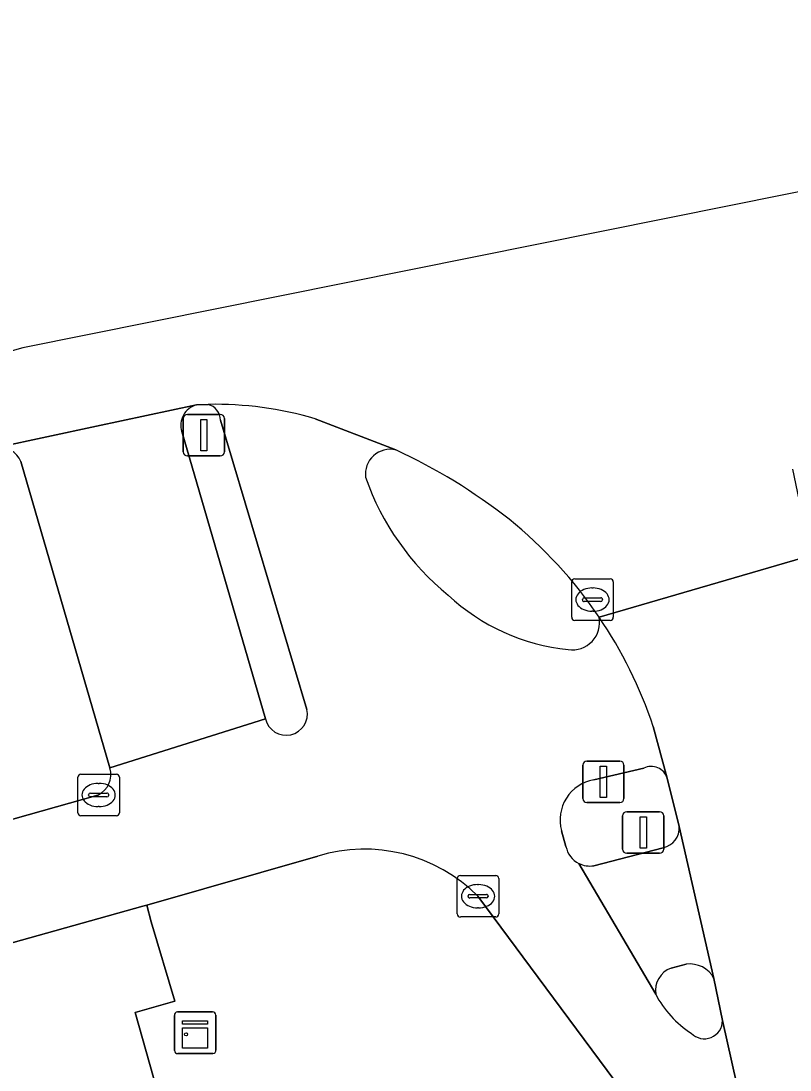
# Model space of a CAD drawing. Extents: x 159680 to 160786, y 387323 to 388340.
# Drawn here: x 160117.57 to 160136.09, y 388277.46 to 388302.7 of the extents above; entities that cross this region are included whole.
import ezdxf

# ---------------------------------------------------------------- set-up
doc = ezdxf.new("R2010")
doc.units = 0
for name, color, linetype in [('IMGEO_Berm_groen', 7, 'Continuous'), ('IMGEO_Fietspad_open', 7, 'Continuous'), ('IMGEO_Kast', 7, 'Continuous'), ('IMGEO_Kolk', 7, 'Continuous'), ('IMGEO_Rijbaan_lokaal_gesloten', 7, 'Continuous'), ('IMGEO_Rijbaan_regionaal_gesloten', 7, 'Continuous'), ('IMGEO_Verkeerseiland_open', 7, 'Continuous'), ('IMGEO_Verkeersregelinstallatiepaal', 7, 'Continuous'), ('IMGEO_Voetpad_open', 7, 'Continuous')]:
    doc.layers.add(name, color=color, linetype=linetype)

msp = doc.modelspace()

# ---------------------------------------------------------------- linework, layer by layer
at = {"layer": 'IMGEO_Berm_groen'}
for points in [[(160119.713, 388284.729), (160117.572, 388292.102)], [(160077.146, 388278.904), (160075.18, 388275.745), (160073.123, 388272.382), (160072.108, 388270.723), (160072.746, 388270.903), (160119.424, 388284.078)]]:
    msp.add_lwpolyline(points, dxfattribs=at)
msp.add_lwpolyline([(160121.676, 388275.98), (160122.184, 388276.123), (160121.844, 388277.25), (160120.85, 388276.966), (160120.319, 388278.843), (160121.28, 388279.115), (160120.705, 388281.03), (160120.598, 388281.431), (160120.508, 388281.405), (160109.82, 388278.414), (160073.376, 388268.15), (160068.797, 388266.853), (160060.574, 388264.522), (160060.697, 388264.071), (160060.781, 388263.761), (160062.035, 388259.214)], close=True, dxfattribs=at)
for centre, radius, start, end in [((160117.068, 388291.9), 0.543, 21.8587, 98.4615), ((160119.197, 388284.568), 0.54, 294.8014, 17.3226)]:
    msp.add_arc(centre, radius, start, end, dxfattribs=at)
at = {"layer": 'IMGEO_Fietspad_open'}
for points in [[(160122.376, 388293.101), (160124.454, 388286.139)], [(160126.595, 388292.386), (160124.654, 388293.13)], [(160123.459, 388285.912), (160119.713, 388284.729)], [(160133.131, 388284.483), (160132.794, 388285.727)], [(160131.36, 388284.442), (160132.565, 388284.725)], [(160119.424, 388284.078), (160072.746, 388270.903), (160072.108, 388270.723)], [(160130.692, 388282.841), (160130.585, 388283.22)], [(160109.82, 388278.414), (160120.508, 388281.405), (160120.598, 388281.431), (160124.715, 388282.606)], [(160132.852, 388279.285), (160131.005, 388282.43)], [(160128.574, 388281.643), (160132.767, 388275.99), (160136.033, 388271.633), (160134.46, 388278.65)]]:
    msp.add_lwpolyline(points, dxfattribs=at)
for centre, radius, start, end in [((160122.242, 388284.984), 8.496, 73.5075, 91.0933), ((160121.966, 388293.084), 0.41, 2.3784, 73.8958), ((160126.467, 388291.795), 0.604, 77.7686, 186.7945), ((160131.883, 388293.824), 6.372, 199.2458, 230.8032), ((160131.255, 388292.545), 4.993, 227.1097, 264.1548), ((160130.842, 388288.23), 0.66, 261.6406, 11.3624), ((160122.596, 388282.313), 10.754, 18.5118, 34.2173), ((160123.956, 388286.026), 0.51, 192.9611, 12.742), ((160119.197, 388284.568), 0.54, 294.8014, 17.3226), ((160132.742, 388284.355), 0.41, 18.143, 115.5576), ((160131.525, 388283.481), 0.975, 99.7138, 195.5199), ((160125.845, 388278.922), 3.853, 44.9158, 107.0606), ((160131.262, 388282.95), 0.58, 190.8435, 243.7392), ((160135.068, 388280.447), 2.502, 207.6666, 237.1051), ((160134.023, 388278.65), 0.437, 224.0897, 359.9858)]:
    msp.add_arc(centre, radius, start, end, dxfattribs=at)
at = {"layer": 'IMGEO_Kast'}
for p, q in [((160121.341, 388278.857), (160122.182, 388278.857)), ((160122.182, 388278.857), (160121.341, 388278.857)), ((160121.266, 388277.932), (160121.266, 388278.773)), ((160121.266, 388278.773), (160121.266, 388277.932)), ((160122.266, 388278.782), (160122.266, 388277.941)), ((160122.266, 388277.941), (160122.266, 388278.782)), ((160122.191, 388277.857), (160121.35, 388277.857)), ((160121.35, 388277.857), (160122.191, 388277.857))]:
    msp.add_line(p, q, dxfattribs=at)
for points in [[(160121.461, 388278.647), (160122.061, 388278.647), (160122.061, 388278.562), (160121.461, 388278.562), (160121.461, 388278.647)], [(160121.461, 388278.472), (160122.061, 388278.472), (160122.061, 388277.983), (160121.461, 388277.983), (160121.461, 388278.472)]]:
    msp.add_lwpolyline(points, dxfattribs=at)
msp.add_circle((160121.545, 388278.321), 0.0377, dxfattribs=at)
for centre, start, end in [((160121.344, 388278.779), 92.4484, 184.2845), ((160121.344, 388278.779), 92.4484, 184.2845), ((160122.188, 388278.779), 2.4484, 94.2845), ((160122.188, 388278.779), 2.4484, 94.2845), ((160121.344, 388277.935), 182.4484, 274.2845), ((160121.344, 388277.935), 182.4484, 274.2845), ((160122.188, 388277.935), 272.4484, 4.2845), ((160122.188, 388277.935), 272.4484, 4.2845)]:
    msp.add_arc(centre, 0.0779, start, end, dxfattribs=at)
at = {"layer": 'IMGEO_Kolk'}
for p, q in [((160130.83, 388288.354), (160130.83, 388289.206)), ((160130.905, 388289.28), (160131.757, 388289.28)), ((160131.831, 388289.206), (160131.831, 388288.354)), ((160131.318, 388289.06), (160131.343, 388289.06)), ((160131.089, 388288.774), (160131.089, 388288.786)), ((160131.527, 388288.737), (160131.129, 388288.737)), ((160131.132, 388288.823), (160131.53, 388288.823)), ((160131.573, 388288.786), (160131.573, 388288.774)), ((160131.341, 388288.5), (160131.316, 388288.5)), ((160131.757, 388288.28), (160130.905, 388288.28)), ((160118.941, 388283.653), (160118.941, 388284.505)), ((160119.016, 388284.579), (160119.868, 388284.579)), ((160119.942, 388284.505), (160119.942, 388283.653)), ((160119.429, 388284.359), (160119.454, 388284.359)), ((160119.2, 388284.073), (160119.2, 388284.085)), ((160119.638, 388284.036), (160119.24, 388284.036)), ((160119.243, 388284.122), (160119.641, 388284.122)), ((160119.684, 388284.085), (160119.684, 388284.073)), ((160119.452, 388283.799), (160119.427, 388283.799)), ((160119.868, 388283.579), (160119.016, 388283.579)), ((160128.151, 388282.143), (160129.003, 388282.143)), ((160128.076, 388281.217), (160128.076, 388282.069)), ((160128.564, 388281.923), (160128.589, 388281.923)), ((160129.077, 388282.069), (160129.077, 388281.217)), ((160128.335, 388281.637), (160128.335, 388281.649)), ((160128.378, 388281.686), (160128.776, 388281.686)), ((160128.819, 388281.649), (160128.819, 388281.637)), ((160128.773, 388281.6), (160128.375, 388281.6)), ((160128.587, 388281.363), (160128.562, 388281.363)), ((160129.003, 388281.143), (160128.151, 388281.143))]:
    msp.add_line(p, q, dxfattribs=at)
for points in [[(160130.83, 388288.354), (160130.83, 388289.206)], [(160130.905, 388289.28), (160131.757, 388289.28)], [(160131.831, 388289.206), (160131.831, 388288.354)], [(160131.757, 388288.28), (160130.905, 388288.28)], [(160118.941, 388283.653), (160118.941, 388284.505)], [(160119.016, 388284.579), (160119.868, 388284.579)], [(160119.942, 388284.505), (160119.942, 388283.653)], [(160119.868, 388283.579), (160119.016, 388283.579)], [(160128.151, 388282.143), (160129.003, 388282.143)], [(160128.076, 388281.217), (160128.076, 388282.069)], [(160129.077, 388282.069), (160129.077, 388281.217)], [(160129.003, 388281.143), (160128.151, 388281.143)]]:
    msp.add_lwpolyline(points, dxfattribs=at)
for centre, radius, start, end in [((160130.907, 388289.204), 0.0765, 91.552, 178.448), ((160130.907, 388289.204), 0.0765, 91.552, 178.448), ((160131.755, 388289.204), 0.0765, 1.552, 88.448), ((160131.755, 388289.204), 0.0765, 1.552, 88.448), ((160131.129, 388288.783), 0.0403, 85.8775, 175.7526), ((160131.126, 388288.773), 0.0366, 178.938, 274.7102), ((160131.53, 388288.78), 0.043, 264.8664, 352.4533), ((160131.534, 388288.785), 0.0386, 1.7309, 96.639), ((160130.907, 388288.356), 0.0765, 181.552, 268.448), ((160130.907, 388288.356), 0.0765, 181.552, 268.448), ((160131.755, 388288.356), 0.0765, 271.552, 358.448), ((160131.755, 388288.356), 0.0765, 271.552, 358.448), ((160119.018, 388284.503), 0.0765, 91.552, 178.448), ((160119.018, 388284.503), 0.0765, 91.552, 178.448), ((160119.866, 388284.503), 0.0765, 1.552, 88.448), ((160119.866, 388284.503), 0.0765, 1.552, 88.448), ((160119.24, 388284.082), 0.0403, 85.8775, 175.7526), ((160119.237, 388284.072), 0.0366, 178.938, 274.7102), ((160119.641, 388284.079), 0.043, 264.8664, 352.4533), ((160119.645, 388284.084), 0.0386, 1.7309, 96.639), ((160119.018, 388283.655), 0.0765, 181.552, 268.448), ((160119.018, 388283.655), 0.0765, 181.552, 268.448), ((160119.866, 388283.655), 0.0765, 271.552, 358.448), ((160119.866, 388283.655), 0.0765, 271.552, 358.448), ((160128.153, 388282.067), 0.0765, 91.552, 178.448), ((160128.153, 388282.067), 0.0765, 91.552, 178.448), ((160129.001, 388282.067), 0.0765, 1.552, 88.448), ((160129.001, 388282.067), 0.0765, 1.552, 88.448), ((160128.375, 388281.646), 0.0403, 85.8775, 175.7526), ((160128.372, 388281.636), 0.0366, 178.938, 274.7102), ((160128.776, 388281.643), 0.043, 264.8664, 352.4533), ((160128.78, 388281.648), 0.0386, 1.7309, 96.639), ((160128.153, 388281.219), 0.0765, 181.552, 268.448), ((160128.153, 388281.219), 0.0765, 181.552, 268.448), ((160129.001, 388281.219), 0.0765, 271.552, 358.448), ((160129.001, 388281.219), 0.0765, 271.552, 358.448)]:
    msp.add_arc(centre, radius, start, end, dxfattribs=at)
for centre, major_axis, ratio, start_param, end_param in [((160131.317, 388288.78), (-0.387, 0.002), 0.722429, 4.712389, 7.853982), ((160131.342, 388288.78), (-0.39, 0.002), 0.717154, 1.570796, 4.712389), ((160119.428, 388284.079), (-0.387, 0.002), 0.722429, 4.712389, 7.853982), ((160119.453, 388284.079), (-0.39, 0.002), 0.717154, 1.570796, 4.712389), ((160128.563, 388281.643), (-0.387, 0.002), 0.722429, 4.712389, 7.853982), ((160128.588, 388281.643), (-0.39, 0.002), 0.717154, 1.570796, 4.712389)]:
    msp.add_ellipse(centre, major_axis=major_axis, ratio=ratio, start_param=start_param, end_param=end_param, dxfattribs=at)
at = {"layer": 'IMGEO_Rijbaan_lokaal_gesloten'}
for points in [[(160139.443, 388276.322), (160138.533, 388280.661), (160137.853, 388283.864), (160137.423, 388285.903), (160136.588, 388289.838), (160131.489, 388288.36)], [(160132.794, 388285.727), (160133.131, 388284.483), (160133.416, 388283.323), (160134.255, 388279.663), (160134.46, 388278.65), (160136.033, 388271.633), (160136.153, 388271.101), (160136.221, 388270.792), (160136.321, 388270.335), (160137.008, 388266.854)]]:
    msp.add_lwpolyline(points, dxfattribs=at)
msp.add_arc((160122.596, 388282.313), 10.754, 18.5118, 34.2173, dxfattribs=at)
at = {"layer": 'IMGEO_Rijbaan_regionaal_gesloten'}
for points in [[(160156.907, 388300.87), (160156.741, 388302.704), (160134.66, 388298.263), (160117.615, 388294.835), (160116.41, 388294.499)], [(160116.41, 388294.499), (160116.988, 388292.437), (160119.392, 388292.952), (160121.796, 388293.467), (160122.08, 388293.478)], [(160124.654, 388293.13), (160126.595, 388292.386)], [(160131.489, 388288.36), (160136.588, 388289.838), (160136.15, 388291.917)]]:
    msp.add_lwpolyline(points, dxfattribs=at)
for centre, radius, start, end in [((160122.242, 388284.984), 8.496, 73.5075, 91.0933), ((160120.554, 388279.459), 14.269, 52.0919, 64.9538), ((160122.538, 388282.302), 10.808, 34.0888, 51.1277)]:
    msp.add_arc(centre, radius, start, end, dxfattribs=at)
at = {"layer": 'IMGEO_Verkeerseiland_open'}
for points in [[(160122.08, 388293.478), (160121.796, 388293.467)], [(160124.454, 388286.139), (160122.376, 388293.101)], [(160121.443, 388292.822), (160123.459, 388285.912)], [(160132.565, 388284.725), (160131.36, 388284.442)], [(160133.416, 388283.323), (160133.131, 388284.483)], [(160130.585, 388283.22), (160130.692, 388282.841)], [(160131.361, 388282.377), (160133.033, 388282.81)], [(160133.589, 388280.005), (160133.221, 388279.912)], [(160134.46, 388278.65), (160134.255, 388279.663)]]:
    msp.add_lwpolyline(points, dxfattribs=at)
for centre, radius, start, end in [((160121.929, 388292.975), 0.509, 105.0947, 197.5227), ((160121.966, 388293.084), 0.41, 2.3784, 73.8958), ((160126.467, 388291.795), 0.604, 77.7686, 186.7945), ((160120.554, 388279.459), 14.269, 52.0919, 64.9538), ((160131.883, 388293.824), 6.372, 199.2458, 230.8032), ((160122.538, 388282.302), 10.808, 34.0888, 51.1277), ((160131.255, 388292.545), 4.993, 227.1097, 264.1548), ((160130.842, 388288.23), 0.66, 261.6406, 11.3624), ((160123.956, 388286.026), 0.51, 192.9611, 12.742), ((160132.742, 388284.355), 0.41, 18.143, 115.5576), ((160131.525, 388283.481), 0.975, 99.7138, 195.5199), ((160132.931, 388283.286), 0.487, 282.1233, 4.3875), ((160131.262, 388282.95), 0.58, 190.8435, 243.7392), ((160131.263, 388282.943), 0.574, 243.2696, 279.7948), ((160133.417, 388279.375), 0.572, 109.9999, 189.045), ((160133.683, 388279.369), 0.643, 27.1854, 98.4524), ((160135.068, 388280.447), 2.502, 207.6666, 237.1051), ((160134.023, 388278.65), 0.437, 224.0897, 359.9858)]:
    msp.add_arc(centre, radius, start, end, dxfattribs=at)
at = {"layer": 'IMGEO_Verkeersregelinstallatiepaal'}
for p, q in [((160121.579, 388293.237), (160122.369, 388293.237)), ((160122.369, 388293.237), (160121.579, 388293.237)), ((160121.479, 388292.337), (160121.479, 388293.137)), ((160121.479, 388293.137), (160121.479, 388292.337)), ((160122.469, 388293.137), (160122.469, 388292.337)), ((160122.469, 388292.337), (160122.469, 388293.137)), ((160122.369, 388292.237), (160121.579, 388292.237)), ((160121.579, 388292.237), (160122.369, 388292.237)), ((160131.097, 388283.995), (160131.097, 388284.795)), ((160131.097, 388284.795), (160131.097, 388283.995)), ((160131.197, 388284.895), (160131.987, 388284.895)), ((160131.987, 388284.895), (160131.197, 388284.895)), ((160132.087, 388284.795), (160132.087, 388283.995)), ((160132.087, 388283.995), (160132.087, 388284.795)), ((160131.987, 388283.895), (160131.197, 388283.895)), ((160131.197, 388283.895), (160131.987, 388283.895)), ((160132.157, 388283.676), (160132.947, 388283.676)), ((160132.947, 388283.676), (160132.157, 388283.676)), ((160132.057, 388282.776), (160132.057, 388283.576)), ((160132.057, 388283.576), (160132.057, 388282.776)), ((160133.047, 388283.576), (160133.047, 388282.776)), ((160133.047, 388282.776), (160133.047, 388283.576)), ((160132.947, 388282.676), (160132.157, 388282.676)), ((160132.157, 388282.676), (160132.947, 388282.676))]:
    msp.add_line(p, q, dxfattribs=at)
for points in [[(160121.899, 388293.112), (160122.049, 388293.112), (160122.049, 388292.362), (160121.899, 388292.362), (160121.899, 388293.112)], [(160131.517, 388284.77), (160131.667, 388284.77), (160131.667, 388284.02), (160131.517, 388284.02), (160131.517, 388284.77)], [(160132.477, 388283.551), (160132.627, 388283.551), (160132.627, 388282.801), (160132.477, 388282.801), (160132.477, 388283.551)]]:
    msp.add_lwpolyline(points, dxfattribs=at)
for centre, start, end in [((160121.579, 388293.137), 90, 180), ((160121.579, 388293.137), 90, 180), ((160122.369, 388293.137), 0, 90), ((160122.369, 388293.137), 360, 90), ((160121.579, 388292.337), 180, 270), ((160121.579, 388292.337), 180, 270), ((160122.369, 388292.337), 270, 0), ((160122.369, 388292.337), 270, 0), ((160131.197, 388284.795), 90, 180), ((160131.197, 388284.795), 90, 180), ((160131.987, 388284.795), 0, 90), ((160131.987, 388284.795), 360, 90), ((160131.197, 388283.995), 180, 270), ((160131.197, 388283.995), 180, 270), ((160131.987, 388283.995), 270, 0), ((160131.987, 388283.995), 270, 0), ((160132.157, 388283.576), 90, 180), ((160132.157, 388283.576), 90, 180), ((160132.947, 388283.576), 0, 90), ((160132.947, 388283.576), 360, 90), ((160132.157, 388282.776), 180, 270), ((160132.157, 388282.776), 180, 270), ((160132.947, 388282.776), 270, 0), ((160132.947, 388282.776), 270, 0)]:
    msp.add_arc(centre, 0.1, start, end, dxfattribs=at)
at = {"layer": 'IMGEO_Voetpad_open'}
for points in [[(160121.796, 388293.467), (160119.392, 388292.952), (160116.988, 388292.437)], [(160117.572, 388292.102), (160119.713, 388284.729), (160123.459, 388285.912), (160121.443, 388292.822)], [(160134.255, 388279.663), (160133.416, 388283.323)], [(160133.033, 388282.81), (160131.361, 388282.377)], [(160124.715, 388282.606), (160120.598, 388281.431), (160120.705, 388281.03), (160121.28, 388279.115), (160120.319, 388278.843), (160120.85, 388276.966), (160121.844, 388277.25), (160122.184, 388276.123), (160121.676, 388275.98), (160062.035, 388259.214), (160062.828, 388256.338), (160067.61, 388257.668), (160082.959, 388262.009), (160102.172, 388267.364), (160118.345, 388271.871), (160122.307, 388273.024), (160132.345, 388275.87), (160132.767, 388275.99), (160128.574, 388281.643)], [(160131.005, 388282.43), (160132.852, 388279.285)], [(160133.221, 388279.912), (160133.589, 388280.005)]]:
    msp.add_lwpolyline(points, dxfattribs=at)
for centre, radius, start, end in [((160121.929, 388292.975), 0.509, 105.0947, 197.5227), ((160117.068, 388291.9), 0.543, 21.8587, 98.4615), ((160132.931, 388283.286), 0.487, 282.1233, 4.3875), ((160125.845, 388278.922), 3.853, 44.9158, 107.0606), ((160131.263, 388282.943), 0.574, 243.2696, 279.7948), ((160133.417, 388279.375), 0.572, 109.9999, 189.045), ((160133.683, 388279.369), 0.643, 27.1854, 98.4524)]:
    msp.add_arc(centre, radius, start, end, dxfattribs=at)

doc.saveas('drawing.dxf')
